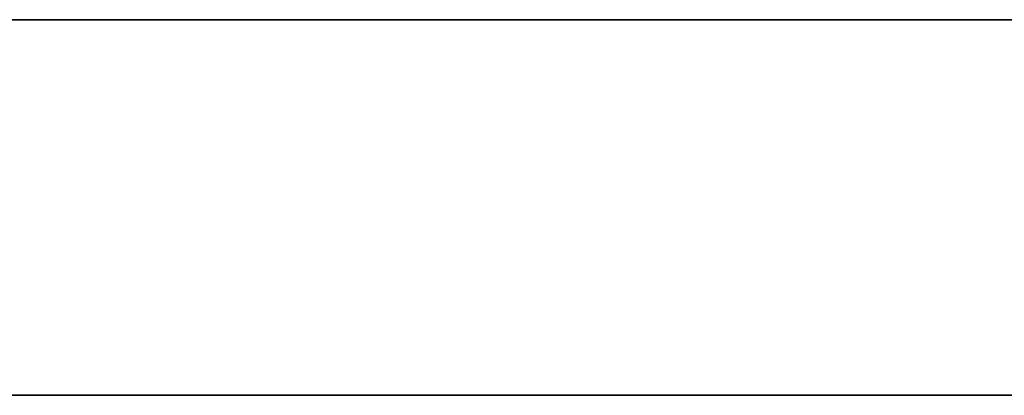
# Model space of a CAD drawing. Header units: millimetres. Extents: x -1100 to 1100, y -7 to 710.
# Tile 268 of 507: x 0.726 to 1.088, y 690.385 to 690.523. Entities that reach past the tile are written whole.
import ezdxf

# ---------------------------------------------------------------- set-up
doc = ezdxf.new("R2010")
doc.units = ezdxf.units.MM
doc.header["$MEASUREMENT"] = 0
for name, color, linetype in [('IGES LEVEL 11', 7, 'Continuous'), ('IGES LEVEL 12', 7, 'Continuous'), ('IGES LEVEL 13', 7, 'Continuous')]:
    doc.layers.add(name, color=color, linetype=linetype)

msp = doc.modelspace()

# ---------------------------------------------------------------- linework, layer by layer
at = {"layer": 'IGES LEVEL 11', "color": 253}
for points in [[(-730.76779, 690.52333, 330.76783), (0, 690.52333, 330.76783), (730.76779, 690.52333, 330.76783)], [(730.76779, 690.52333, -330.76772), (0, 690.52333, -330.76772), (-730.76779, 690.52333, -330.76772)], [(-745, 690.38493, 349.38498), (0, 690.38493, 349.38498), (745, 690.38493, 349.38498)], [(745, 690.38493, -349.38487), (0, 690.38493, -349.38487), (-745, 690.38493, -349.38487)]]:
    msp.add_open_spline(points, degree=2, dxfattribs=at)
at = {"layer": 'IGES LEVEL 12', "color": 253}
for points in [[(215, 690.52333, -150.76772), (0, 690.52333, -150.76772), (-215, 690.52333, -150.76772)], [(215, 690.38493, -179.38487), (0, 690.38493, -179.38487), (-215, 690.38493, -179.38487)]]:
    msp.add_open_spline(points, degree=2, dxfattribs=at)
at = {"layer": 'IGES LEVEL 13', "color": 253}
for points in [[(215, 690.52333, 150.76783), (0, 690.52333, 150.76783), (-215, 690.52333, 150.76783)], [(215, 690.38493, 179.38498), (0, 690.38493, 179.38498), (-215, 690.38493, 179.38498)]]:
    msp.add_open_spline(points, degree=2, dxfattribs=at)

doc.saveas('drawing.dxf')
